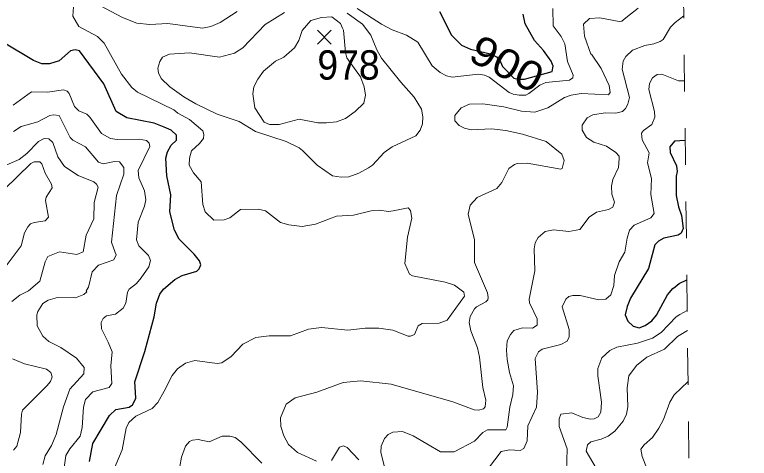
# Model space of a CAD drawing. Extents: x 294.2 to 320.3, y 7482.7 to 7510.7.
# Drawn here: x 318.3 to 320.301, y 7497.059 to 7498.269 of the extents above; entities that cross this region are included whole.
import ezdxf
from ezdxf.enums import TextEntityAlignment as Align

# ---------------------------------------------------------------- set-up
doc = ezdxf.new("R2010")
doc.units = 0
doc.header["$LTSCALE"] = 0.032
doc.linetypes.add('SHORT_DASHED', pattern=[2.7, 1.5, -1.2])
for name, color, linetype, lineweight in [('1', 7, 'Continuous', 25), ('2', 7, 'Continuous', 13), ('21', 7, 'Continuous', 25), ('22', 7, 'SHORT_DASHED', 13)]:
    doc.layers.add(name, color=color, linetype=linetype, lineweight=lineweight)
doc.layers.add('61', color=7, linetype='Continuous')

msp = doc.modelspace()

# ---------------------------------------------------------------- linework, layer by layer
at = {"layer": '1'}
for points in [[(319.4575, 7498.2769), (319.4901, 7498.213), (319.5172, 7498.1859), (319.5422, 7498.1746), (319.5965, 7498.1617), (319.6124, 7498.1534), (319.6237, 7498.1405), (319.629, 7498.1269), (319.6598, 7498.0954), (319.6712, 7498.0924), (319.6885, 7498.0931), (319.764, 7498.1141), (319.7672, 7498.1282), (319.7615, 7498.1416), (319.7411, 7498.1709), (319.7163, 7498.198), (319.6907, 7498.2441), (319.6855, 7498.2698)], [(318.7887, 7497.6158), (318.7475, 7497.6566), (318.7354, 7497.6815), (318.7226, 7497.7313), (318.7249, 7497.7774), (318.714, 7497.8295), (318.7111, 7497.8778), (318.7157, 7497.8951), (318.7262, 7497.9132), (318.7406, 7497.9268), (318.7406, 7497.9404), (318.7262, 7497.954), (318.7074, 7497.9623), (318.6799, 7497.9729), (318.6051, 7497.9872), (318.5761, 7498.0046), (318.5428, 7498.0802), (318.4762, 7498.1703), (318.4647, 7498.1728), (318.452, 7498.1705), (318.421, 7498.1426), (318.3945, 7498.135), (318.3734, 7498.1343), (318.3507, 7498.1441), (318.2674, 7498.1939)], [(320.1268, 7497.9258), (320.0973, 7497.9242), (320.0845, 7497.9083), (320.086, 7497.8932), (320.1029, 7497.857), (320.1052, 7497.8411), (320.1022, 7497.8283), (320.1022, 7497.7754), (320.1081, 7497.7452), (320.1171, 7497.721), (320.1216, 7497.6855), (320.1155, 7497.6734), (320.108, 7497.6674), (320.0686, 7497.6591), (320.0542, 7497.6515), (320.0444, 7497.6409), (320.027, 7497.5767), (319.978, 7497.4954), (319.9689, 7497.4735), (319.9636, 7497.4501), (319.9704, 7497.4327), (319.9848, 7497.4191), (320.0014, 7497.4153), (320.018, 7497.4214), (320.0361, 7497.4342), (320.049, 7497.4493), (320.0784, 7497.5052), (320.0934, 7497.522), (320.0998, 7497.527), (320.1106, 7497.5358), (320.1313, 7497.5454)], [(318.7358, 7497.5463), (318.7562, 7497.5577), (318.7962, 7497.5697), (318.8023, 7497.5758), (318.8068, 7497.5871), (318.803, 7497.5977), (318.7887, 7497.6158)], [(318.5035, 7497.0509), (318.5126, 7497.0992), (318.5576, 7497.1762), (318.575, 7497.1921), (318.612, 7497.1989), (318.6203, 7497.2049), (318.6294, 7497.2223), (318.6286, 7497.2397), (318.6271, 7497.2676), (318.654, 7497.3507), (318.6798, 7497.4451), (318.6858, 7497.4821), (318.6949, 7497.5063), (318.7056, 7497.5199), (318.7358, 7497.5463)]]:
    msp.add_lwpolyline(points, dxfattribs=at)
at = {"layer": '2'}
for points in [[(318.4743, 7498.236), (318.4577, 7498.2648), (318.4602, 7498.2897)], [(318.5318, 7498.2935), (318.5931, 7498.2609), (318.6327, 7498.2456), (318.6684, 7498.2418), (318.7169, 7498.245), (318.8114, 7498.2322), (318.8344, 7498.2361), (318.86, 7498.2475), (318.9059, 7498.2769)], [(319.2328, 7498.2852), (319.2992, 7498.243), (319.3279, 7498.2277), (319.3675, 7498.2131), (319.3982, 7498.1933), (319.4371, 7498.1294), (319.4588, 7498.1109), (319.4767, 7498.102), (319.492, 7498.0987), (319.5623, 7498.1064), (319.5802, 7498.1038), (319.5922, 7498.0987), (319.6472, 7498.0566), (319.658, 7498.0515), (319.6746, 7498.0496), (319.6925, 7498.0496), (319.7008, 7498.0534), (319.7308, 7498.0764), (319.7474, 7498.0841), (319.8113, 7498.0905), (319.8202, 7498.0962), (319.8215, 7498.1039), (319.8061, 7498.1409), (319.7991, 7498.1895), (319.7889, 7498.2092), (319.7672, 7498.238), (319.7659, 7498.2852)], [(319.5597, 7497.7699), (319.6133, 7497.7948), (319.6268, 7497.8115), (319.6459, 7497.8491), (319.6619, 7497.86), (319.6689, 7497.8632), (319.6964, 7497.8638), (319.7876, 7497.8472), (319.7915, 7497.8491), (319.7966, 7497.8708), (319.7908, 7497.8881), (319.7481, 7497.9232), (319.6836, 7497.943), (319.6376, 7497.9526), (319.5993, 7497.9577), (319.5438, 7497.9544), (319.5252, 7497.9589), (319.5105, 7497.9666), (319.4991, 7497.9788), (319.4991, 7497.9941), (319.5163, 7498.0151), (319.5393, 7498.0247), (319.575, 7498.026), (319.6325, 7498.0177), (319.681, 7498.0055), (319.7168, 7498.003), (319.7525, 7498.0145), (319.7979, 7498.0426), (319.8164, 7498.0496), (319.8432, 7498.0534), (319.9179, 7498.0502), (319.9223, 7498.0566), (319.9192, 7498.0758), (319.8981, 7498.1218), (319.8719, 7498.1607), (319.8694, 7498.1607), (319.8528, 7498.2099), (319.8495, 7498.2424), (319.8661, 7498.2584), (319.8943, 7498.2596), (319.9466, 7498.2501), (319.9543, 7498.2507), (319.9651, 7498.2603), (319.999, 7498.2865)], [(319.206, 7498.2724), (319.2475, 7498.2424), (319.2705, 7498.2124), (319.2861, 7498.1731), (319.2989, 7498.1497), (319.3522, 7498.0847), (319.3886, 7498.0439), (319.4084, 7498.0107), (319.4122, 7497.9902), (319.411, 7497.9711), (319.4046, 7497.9538), (319.3924, 7497.9385), (319.3286, 7497.9085), (319.3062, 7497.8926), (319.2743, 7497.8587), (319.2634, 7497.851), (319.2379, 7497.8364), (319.2098, 7497.8268), (319.1894, 7497.8255), (319.1658, 7497.8293), (319.1236, 7497.8587), (319.084, 7497.8983), (319.0745, 7497.9059), (319.0393, 7497.9232), (318.9557, 7497.9506), (318.911, 7497.9774), (318.851, 7497.9973), (318.7936, 7498.026), (318.761, 7498.0445), (318.7227, 7498.0719), (318.699, 7498.0949), (318.6914, 7498.1103), (318.6901, 7498.1231), (318.6952, 7498.1409), (318.7022, 7498.1524), (318.7214, 7498.1607), (318.7757, 7498.1645), (318.8574, 7498.1531), (318.8983, 7498.1639), (318.9212, 7498.1779), (318.9825, 7498.2418), (319.0349, 7498.2744)], [(319.9256, 7497.8013), (319.9294, 7497.8191), (319.9447, 7497.8523), (319.9473, 7497.8766), (319.9466, 7497.883), (319.9377, 7497.8932), (319.9122, 7497.9104), (319.8777, 7497.9212), (319.8579, 7497.9334), (319.8457, 7497.9538), (319.8464, 7497.9673), (319.8598, 7497.9876), (319.8751, 7497.9953), (319.9083, 7498.0011), (319.9377, 7497.9998), (319.9555, 7498.0049), (319.9639, 7498.0126), (319.9709, 7498.0247), (319.9747, 7498.0426), (319.9549, 7498.1205), (319.9581, 7498.1422), (319.9651, 7498.1549), (319.983, 7498.1715), (320.0169, 7498.185), (320.0411, 7498.1888), (320.0583, 7498.1952), (320.0666, 7498.2009), (320.0871, 7498.2348), (320.0995, 7498.2474), (320.1228, 7498.2654)], [(318.7335, 7498.0094), (318.6348, 7498.0575), (318.6187, 7498.0703), (318.5911, 7498.1068), (318.5439, 7498.1913), (318.5254, 7498.2092), (318.4743, 7498.236)], [(320.013, 7497.9532), (320.036, 7497.9691), (320.0443, 7497.989), (320.043, 7498.0043), (320.0277, 7498.0643), (320.0296, 7498.0809), (320.0379, 7498.0962), (320.0507, 7498.1051), (320.0628, 7498.1064), (320.1088, 7498.0879), (320.1249, 7498.0879)], [(318.4303, 7496.9993), (318.4392, 7497.067), (318.45, 7497.0855), (318.4781, 7497.1194), (318.4832, 7497.1436), (318.487, 7497.1985), (318.4928, 7497.2196), (318.5126, 7497.24), (318.5573, 7497.2521), (318.5643, 7497.263), (318.5618, 7497.3109), (318.5649, 7497.3498), (318.5541, 7497.376), (318.5362, 7497.4118), (318.5356, 7497.4297), (318.5407, 7497.4405), (318.5497, 7497.4475), (318.5745, 7497.452), (318.5956, 7497.4686), (318.6026, 7497.482), (318.6071, 7497.512), (318.6116, 7497.5203), (318.6318, 7497.5357), (318.6439, 7497.5508), (318.6651, 7497.5809), (318.6697, 7497.5981), (318.6645, 7497.612), (318.6384, 7497.6384), (318.632, 7497.6544), (318.6358, 7497.7029), (318.6537, 7497.7463), (318.6569, 7497.7642), (318.653, 7497.7885), (318.6377, 7497.8242), (318.6364, 7497.844), (318.6684, 7497.9092), (318.6665, 7497.9181), (318.6588, 7497.9258), (318.639, 7497.9296), (318.5785, 7497.928), (318.5612, 7497.9313), (318.5365, 7497.9447), (318.5043, 7497.9896), (318.4966, 7497.9972), (318.4749, 7498.0062), (318.4628, 7498.0183), (318.4481, 7498.0541), (318.443, 7498.0604), (318.4328, 7498.0637), (318.3888, 7498.0573), (318.3453, 7498.0586), (318.2955, 7498.0221)], [(318.5554, 7496.9942), (318.5924, 7497.0823), (318.6039, 7497.1411), (318.6103, 7497.157), (318.6301, 7497.1742), (318.6747, 7497.1953), (318.6901, 7497.2113), (318.7067, 7497.2426), (318.7284, 7497.2847), (318.7437, 7497.3032), (318.7655, 7497.3185), (318.791, 7497.3256), (318.851, 7497.3179), (318.8638, 7497.3192), (318.8893, 7497.337), (318.9218, 7497.3703), (318.957, 7497.3882), (318.9928, 7497.3933), (319.0515, 7497.3933), (319.1, 7497.4111), (319.1358, 7497.4156), (319.2073, 7497.4086), (319.2545, 7497.4143), (319.2916, 7497.4143), (319.3305, 7497.4086), (319.372, 7497.392), (319.3784, 7497.392), (319.3892, 7497.3964), (319.3995, 7497.42), (319.4103, 7497.4271), (319.4563, 7497.4277), (319.4786, 7497.4354), (319.5252, 7497.5012), (319.5239, 7497.512), (319.4984, 7497.5312), (319.4729, 7497.5394), (319.3841, 7497.5567), (319.3752, 7497.5611), (319.3624, 7497.5906), (319.3701, 7497.6621), (319.3816, 7497.7137), (319.3784, 7497.7348), (319.372, 7497.7425), (319.3311, 7497.7335), (319.3184, 7497.7323), (319.2941, 7497.7361), (319.2711, 7497.7342), (319.2226, 7497.722), (319.1766, 7497.7195), (319.1192, 7497.6978), (319.0834, 7497.6914), (319.0464, 7497.6959), (319.024, 7497.7023), (318.9832, 7497.7335), (318.9634, 7497.7386), (318.9149, 7497.7374), (318.8855, 7497.7144), (318.8701, 7497.7093), (318.842, 7497.708), (318.8191, 7497.731), (318.8121, 7497.7515), (318.8076, 7497.8128), (318.7871, 7497.8376), (318.775, 7497.8587), (318.7756, 7497.8779), (318.7814, 7497.8976), (318.8031, 7497.9174), (318.814, 7497.9309), (318.8152, 7497.9423), (318.8121, 7497.9519), (318.7757, 7497.9826), (318.7438, 7498.0004), (318.7335, 7498.0094)], [(318.5004, 7497.5254), (318.5107, 7497.5678), (318.5279, 7497.5861), (318.5701, 7497.6001), (318.5758, 7497.6135), (318.5739, 7497.6199), (318.5637, 7497.648), (318.5771, 7497.7757), (318.5975, 7497.8338), (318.5969, 7497.8523), (318.5854, 7497.867), (318.5714, 7497.8683), (318.5407, 7497.8619), (318.5285, 7497.8663), (318.4922, 7497.9079), (318.4583, 7497.9264), (318.4513, 7497.9341), (318.4207, 7497.994), (318.4054, 7497.996), (318.3951, 7497.9934), (318.3632, 7497.9768), (318.3172, 7497.9641), (318.2968, 7497.9506)], [(320.0328, 7497.7783), (320.0354, 7497.8217), (320.0245, 7497.8651), (320.029, 7497.8919), (320.0098, 7497.9277), (320.0079, 7497.9455), (320.013, 7497.9532)], [(318.2917, 7497.4871), (318.314, 7497.5037), (318.337, 7497.5158), (318.3683, 7497.542), (318.383, 7497.595), (318.39, 7497.6091), (318.4219, 7497.6224), (318.4692, 7497.6148), (318.4864, 7497.6225), (318.4947, 7497.6672), (318.5158, 7497.7119), (318.5164, 7497.7566), (318.5273, 7497.7987), (318.5228, 7497.807), (318.5152, 7497.8127), (318.4724, 7497.83), (318.4353, 7497.8549), (318.4175, 7497.8811), (318.4034, 7497.9206), (318.3926, 7497.9302), (318.3798, 7497.9315), (318.3644, 7497.9232), (318.3332, 7497.8906), (318.3121, 7497.8734), (318.2378, 7497.8418)], [(318.2508, 7497.551), (318.3172, 7497.6384), (318.3268, 7497.6742), (318.3351, 7497.6901), (318.3428, 7497.6984), (318.353, 7497.7023), (318.383, 7497.7067), (318.3919, 7497.717), (318.3836, 7497.7617), (318.3855, 7497.7712), (318.4022, 7497.7962), (318.3996, 7497.8064), (318.3823, 7497.837), (318.3741, 7497.8619), (318.3683, 7497.867), (318.353, 7497.867), (318.3434, 7497.8625), (318.2706, 7497.7917)], [(319.8649, 7497.7169), (319.8853, 7497.7304), (319.9179, 7497.7374), (319.93, 7497.7438), (319.9345, 7497.7578), (319.9268, 7497.7789), (319.9256, 7497.8013)], [(319.5897, 7497.4973), (319.5878, 7497.5101), (319.5527, 7497.5931), (319.5527, 7497.6544), (319.5354, 7497.7246), (319.5412, 7497.7489), (319.5597, 7497.7699)], [(319.591, 7497.0319), (319.6254, 7497.0779), (319.6478, 7497.0823), (319.6772, 7497.0804), (319.6874, 7497.0862), (319.6963, 7497.1066), (319.6983, 7497.1475), (319.7219, 7497.1985), (319.7244, 7497.2394), (319.718, 7497.3313), (319.727, 7497.3498), (319.7372, 7497.3568), (319.7883, 7497.3696), (319.8049, 7497.3786), (319.8106, 7497.3901), (319.8106, 7497.4105), (319.7915, 7497.4718), (319.8017, 7497.4929), (319.81, 7497.4999), (319.8202, 7497.5031), (319.8407, 7497.5031), (319.8917, 7497.4909), (319.9109, 7497.4929), (319.9243, 7497.505), (319.9319, 7497.5305), (319.9338, 7497.558), (319.9472, 7497.5944), (319.9626, 7497.6212), (319.9683, 7497.6595), (319.9752, 7497.6816), (319.9873, 7497.695), (320.0328, 7497.7144), (320.0418, 7497.7265), (320.0328, 7497.7783)], [(319.3101, 7497.0249), (319.2973, 7497.0747), (319.2986, 7497.0925), (319.3075, 7497.1136), (319.3171, 7497.1244), (319.3298, 7497.1308), (319.3567, 7497.1321), (319.3854, 7497.1206), (319.4601, 7497.0772), (319.4972, 7497.0766), (319.5527, 7497.1059), (319.5757, 7497.1295), (319.5884, 7497.1366), (319.6376, 7497.1372), (319.6421, 7497.1443), (319.6491, 7497.1985), (319.6574, 7497.233), (319.6586, 7497.2566), (319.6478, 7497.293), (319.6421, 7497.3288), (319.6395, 7497.3543), (319.6421, 7497.3792), (319.6504, 7497.3971), (319.6599, 7497.4079), (319.6836, 7497.415), (319.7104, 7497.4137), (319.7231, 7497.422), (319.7231, 7497.4399), (319.7021, 7497.4833), (319.7014, 7497.4935), (319.7174, 7497.5701), (319.7149, 7497.6301), (319.718, 7497.6467), (319.7257, 7497.6614), (319.7449, 7497.6773), (319.7679, 7497.6819), (319.81, 7497.6773), (319.8394, 7497.6831), (319.8649, 7497.7169)], [(318.3913, 7497.4903), (318.4168, 7497.4973), (318.4654, 7497.4967), (318.4883, 7497.5056), (318.496, 7497.5126), (318.4946, 7497.516), (318.5004, 7497.5254)], [(318.3766, 7497.0427), (318.383, 7497.0657), (318.3996, 7497.0938), (318.4124, 7497.1245), (318.4328, 7497.1992), (318.45, 7497.2477), (318.4877, 7497.2898), (318.489, 7497.3064), (318.4684, 7497.3321), (318.4253, 7497.361), (318.3926, 7497.3772), (318.376, 7497.392), (318.3613, 7497.4207), (318.36, 7497.4507), (318.3626, 7497.459), (318.3766, 7497.4813), (318.3913, 7497.4903)], [(319.1217, 7497.0516), (319.07, 7497.0753), (319.0457, 7497.097), (319.033, 7497.1206), (319.0253, 7497.1462), (319.024, 7497.1692), (319.0394, 7497.2068), (319.0643, 7497.224), (319.123, 7497.2394), (319.1945, 7497.2662), (319.243, 7497.27), (319.326, 7497.2611), (319.4933, 7497.2132), (319.5521, 7497.1915), (319.5636, 7497.1902), (319.5776, 7497.1941), (319.5821, 7497.1992), (319.5833, 7497.2177), (319.5757, 7497.2522), (319.5661, 7497.3352), (319.5604, 7497.3607), (319.5425, 7497.4067), (319.538, 7497.4297), (319.5405, 7497.4462), (319.5527, 7497.4667), (319.5578, 7497.4724), (319.5839, 7497.4858), (319.589, 7497.4909), (319.5897, 7497.4973)], [(320.1323, 7497.4624), (320.1124, 7497.4509), (320.1024, 7497.4449), (320.0616, 7497.4022), (320.0373, 7497.3869), (319.9964, 7497.3728), (319.9403, 7497.3626), (319.9211, 7497.353), (319.9, 7497.3332), (319.8891, 7497.3045), (319.8885, 7497.2841), (319.8987, 7497.2126), (319.8968, 7497.1851), (319.8892, 7497.1724), (319.8783, 7497.1666), (319.8687, 7497.166), (319.8483, 7497.1704), (319.8177, 7497.1832), (319.7876, 7497.18), (319.7831, 7497.1666), (319.7838, 7497.1462), (319.8049, 7497.0849), (319.8036, 7497.0236)], [(320.1329, 7497.4072), (320.1056, 7497.3913), (320.0705, 7497.3568), (320.022, 7497.3351), (319.9945, 7497.3121), (319.9734, 7497.2841), (319.969, 7497.2509), (319.9703, 7497.1998), (319.9664, 7497.1794), (319.9581, 7497.1602), (319.9351, 7497.1328), (319.9172, 7497.12), (319.8981, 7497.1111), (319.8694, 7497.104), (319.8604, 7497.0964), (319.8572, 7497.0791), (319.884, 7497.0325)], [(318.2968, 7497.0811), (318.3051, 7497.0925), (318.3159, 7497.1296), (318.3179, 7497.1794), (318.321, 7497.1909), (318.3875, 7497.2566), (318.3977, 7497.2688), (318.4015, 7497.2815), (318.3983, 7497.293), (318.3862, 7497.3026), (318.3262, 7497.3172), (318.2936, 7497.33)], [(320.1345, 7497.2689), (320.0966, 7497.2324), (320.0852, 7497.2126), (320.0679, 7497.1653), (320.0552, 7497.1411), (320.0379, 7497.1161), (320.015, 7497.0964), (320.006, 7497.0842), (320.0092, 7497.0645), (320.0213, 7497.0344)], [(318.9729, 7497.0459), (318.9161, 7497.104), (318.9002, 7497.1155), (318.8855, 7497.12), (318.8651, 7497.12), (318.8299, 7497.104), (318.7999, 7497.1104), (318.7846, 7497.1085), (318.7757, 7497.1053), (318.7654, 7497.0925), (318.7539, 7497.0619), (318.7495, 7497.037)], [(319.2379, 7497.0555), (319.206, 7497.0887), (319.1958, 7497.0932), (319.1849, 7497.0893), (319.1632, 7497.0536)]]:
    msp.add_lwpolyline(points, dxfattribs=at)
msp.add_lwpolyline([(319.0329, 7498.153), (319.01, 7498.1415), (318.978, 7498.1147), (318.9621, 7498.093), (318.9518, 7498.072), (318.9487, 7498.0528), (318.9538, 7498.0151), (318.9793, 7497.9755), (318.994, 7497.9692), (319.0208, 7497.9692), (319.0745, 7497.9838), (319.1256, 7497.9736), (319.1498, 7497.9736), (319.1766, 7497.9768), (319.2009, 7497.9858), (319.2277, 7498.0049), (319.2507, 7498.0273), (319.2552, 7498.049), (319.2519, 7498.072), (319.2417, 7498.0994), (319.2048, 7498.1508), (319.201, 7498.1651), (319.1957, 7498.2265), (319.1926, 7498.2316), (319.1874, 7498.2444), (319.164, 7498.2626), (319.1353, 7498.2611), (319.1064, 7498.2527), (319.0828, 7498.2252), (319.0738, 7498.1984), (319.0623, 7498.178)], close=True, dxfattribs=at)
at = {"layer": '21'}
for p, q in [((319.1248, 7498.226), (319.1623, 7498.1885)), ((319.1623, 7498.226), (319.1248, 7498.1885))]:
    msp.add_line(p, q, dxfattribs=at)
at = {"layer": '22'}
msp.add_line((320.3015, 7483.0604), (319.9762, 7510.7437), dxfattribs=at)

# ---------------------------------------------------------------- texts
at = {"layer": '61', "width": 1.15}
msp.add_text('900', height=0.08, rotation=332.831, dxfattribs=at).set_placement((319.6226, 7498.0992), align=Align.CENTER)
at = {"layer": '61', "width": 0.95}
msp.add_text('978', height=0.08, dxfattribs=at).set_placement((319.2093, 7498.0916), align=Align.CENTER)

doc.saveas('drawing.dxf')
